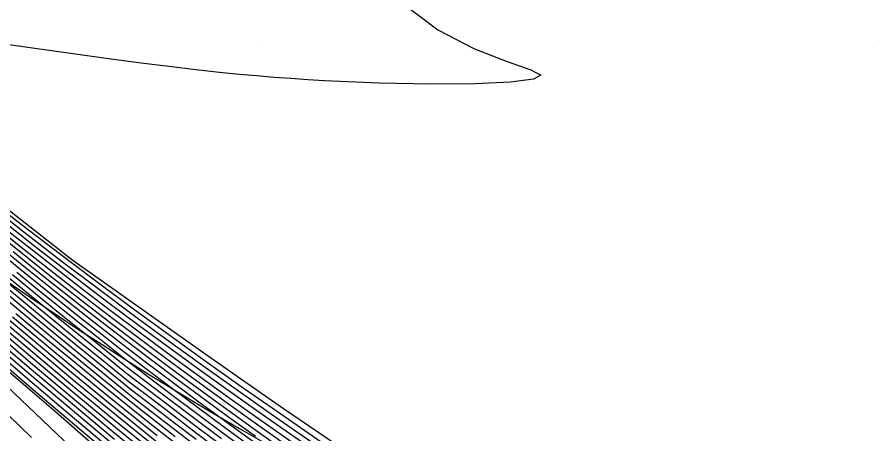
# Model space of a CAD drawing. Extents: x 2356077 to 2359823, y 225951 to 227822.
# Drawn here: x 2357969.97 to 2358003.98, y 226187.29 to 226203.86 of the extents above; entities that cross this region are included whole.
import ezdxf

# ---------------------------------------------------------------- set-up
doc = ezdxf.new("R2010")
doc.units = 0
for name, color, linetype in [('DTM Contours Major', 7, 'Continuous'), ('DTM Contours Minor', 7, 'Continuous'), ('Exist DTM Breakline', 7, 'Continuous'), ('Exist DTM Breakline Underwater', 7, 'Continuous'), ('Exist DTM Drainline', 7, 'Continuous'), ('PH Exist DTM Point', 7, 'Continuous')]:
    doc.layers.add(name, color=color, linetype=linetype)

msp = doc.modelspace()

# ---------------------------------------------------------------- linework, layer by layer
at = {"layer": 'DTM Contours Major'}
for points in [[(2357969.028, 226196.049), (2357970.741, 226194.701), (2357972.149, 226193.61), (2357973.621, 226192.49), (2357974.806, 226191.603), (2357976.04, 226190.694), (2357977.311, 226189.77), (2357978.607, 226188.84), (2357979.916, 226187.912), (2357981.665, 226186.694)], [(2357979.326, 226186.989), (2357978.255, 226187.767), (2357977.184, 226188.555), (2357976.119, 226189.349), (2357975.067, 226190.143), (2357974.034, 226190.934), (2357973.26, 226191.535), (2357971.753, 226192.724), (2357970.294, 226193.896), (2357969.584, 226194.48)], [(2357977.974, 226186.644), (2357977.089, 226187.312), (2357976.197, 226187.992), (2357975.301, 226188.685), (2357974.42, 226189.349), (2357973.394, 226190.188), (2357972.39, 226190.997), (2357971.392, 226191.81), (2357969.436, 226193.423)], [(2357973, 226186.848), (2357971.497, 226188.149), (2357966.49, 226192.455)], [(2357975.532, 226187.217), (2357974.787, 226187.812), (2357973.557, 226188.808), (2357972.304, 226189.837), (2357971.042, 226190.884), (2357969.788, 226191.935)], [(2357975.242, 226186.161), (2357973.771, 226187.373), (2357972.244, 226188.647), (2357970.689, 226189.958), (2357969.135, 226191.28)]]:
    msp.add_lwpolyline(points, dxfattribs=at)
at = {"layer": 'DTM Contours Minor'}
for points in [[(2357985.271, 226204.422), (2357986.677, 226203.354), (2357988.125, 226202.601), (2357989.418, 226202.096), (2357990.361, 226201.77), (2357990.757, 226201.555), (2357990.465, 226201.395), (2357989.556, 226201.282), (2357988.152, 226201.216), (2357986.373, 226201.201), (2357984.341, 226201.238), (2357982.177, 226201.331), (2357981.506, 226201.371), (2357980.834, 226201.416), (2357980.16, 226201.467), (2357979.482, 226201.524), (2357978.801, 226201.586), (2357978.115, 226201.653), (2357977.056, 226201.767), (2357975.984, 226201.893), (2357974.896, 226202.03), (2357973.791, 226202.176), (2357971.523, 226202.489), (2357969.255, 226202.807)], [(2357966.344, 226198.776), (2357971.64, 226194.628), (2357971.828, 226194.458), (2357972.026, 226194.317), (2357972.225, 226194.157), (2357977.38, 226190.511), (2357978.963, 226189.402), (2357980.549, 226188.301), (2357982.608, 226186.893)], [(2357969.226, 226196.115), (2357970.115, 226195.418), (2357971.824, 226194.096), (2357973.073, 226193.147), (2357974.735, 226191.907), (2357976.019, 226190.964), (2357977.345, 226190.005), (2357978.7, 226189.037), (2357980.073, 226188.07), (2357981.84, 226186.846)], [(2357969.478, 226196.131), (2357970.415, 226195.404), (2357972.016, 226194.181), (2357973.354, 226193.176), (2357974.645, 226192.22), (2357975.992, 226191.237), (2357977.385, 226190.235), (2357978.811, 226189.222), (2357980.259, 226188.208), (2357982.044, 226186.98)], [(2357968.448, 226195.846), (2357970.028, 226194.577), (2357971.269, 226193.585), (2357972.551, 226192.578), (2357973.883, 226191.549), (2357974.97, 226190.724), (2357976.087, 226189.889), (2357977.228, 226189.048), (2357978.381, 226188.208), (2357979.538, 226187.375), (2357981.232, 226186.173)], [(2357968.639, 226195.915), (2357970.251, 226194.627), (2357971.984, 226193.261), (2357973.184, 226192.332), (2357973.803, 226191.858), (2357974.919, 226191.016), (2357976.072, 226190.158), (2357977.252, 226189.291), (2357978.449, 226188.423), (2357979.653, 226187.561), (2357981.366, 226186.354)], [(2357969.656, 226195.327), (2357971.008, 226194.261), (2357972.604, 226193.021), (2357973.717, 226192.171), (2357974.865, 226191.309), (2357976.056, 226190.426), (2357977.279, 226189.533), (2357978.524, 226188.635), (2357979.778, 226187.742), (2357981.508, 226186.528)], [(2357979.227, 226186.791), (2357978.197, 226187.544), (2357977.164, 226188.308), (2357976.135, 226189.078), (2357975.114, 226189.852), (2357974.107, 226190.626), (2357973.285, 226191.268), (2357972.476, 226191.907), (2357970.895, 226193.174), (2357970.122, 226193.801), (2357969.359, 226194.432)], [(2357979.429, 226187.184), (2357978.316, 226187.989), (2357977.205, 226188.802), (2357976.103, 226189.619), (2357975.019, 226190.434), (2357973.959, 226191.241), (2357972.525, 226192.355), (2357971.143, 226193.449), (2357970.467, 226193.99), (2357969.811, 226194.527)], [(2357976.239, 226187.179), (2357974.641, 226188.433), (2357973.488, 226189.365), (2357972.335, 226190.304), (2357971.182, 226191.255), (2357970.037, 226192.207), (2357967.819, 226194.071)], [(2357977.049, 226186.815), (2357976.226, 226187.45), (2357974.578, 226188.729), (2357972.352, 226190.536), (2357971.251, 226191.44), (2357970.161, 226192.344), (2357968.044, 226194.116)], [(2357978.084, 226187.095), (2357977.126, 226187.81), (2357976.166, 226188.535), (2357974.248, 226190.004), (2357972.431, 226191.454), (2357971.534, 226192.177), (2357969.78, 226193.611)], [(2357979.13, 226186.592), (2357978.14, 226187.32), (2357977.145, 226188.059), (2357976.151, 226188.807), (2357975.161, 226189.56), (2357974.181, 226190.318), (2357973.311, 226191), (2357972.453, 226191.681), (2357970.772, 226193.036), (2357969.951, 226193.705)], [(2357977.069, 226187.063), (2357976.212, 226187.721), (2357975.347, 226188.392), (2357974.503, 226189.035), (2357973.424, 226189.915), (2357972.371, 226190.767), (2357971.322, 226191.625), (2357969.263, 226193.33)], [(2357978.029, 226186.869), (2357977.107, 226187.561), (2357976.182, 226188.264), (2357975.254, 226188.977), (2357974.329, 226189.679), (2357973.365, 226190.46), (2357972.41, 226191.226), (2357971.463, 226191.994), (2357969.608, 226193.516)], [(2357977.007, 226186.32), (2357975.486, 226187.511), (2357974.707, 226188.131), (2357973.522, 226189.087), (2357972.319, 226190.071), (2357971.112, 226191.07), (2357969.913, 226192.071)], [(2357975.653, 226186.6), (2357973.633, 226188.244), (2357972.276, 226189.366), (2357970.902, 226190.514), (2357969.533, 226191.668)], [(2357975.586, 226186.915), (2357974.869, 226187.491), (2357973.594, 226188.527), (2357972.289, 226189.602), (2357970.972, 226190.699), (2357969.661, 226191.801)], [(2357975.139, 226186.503), (2357973.721, 226187.668), (2357972.253, 226188.889), (2357970.76, 226190.143), (2357969.27, 226191.407)], [(2357975.044, 226186.837), (2357973.675, 226187.957), (2357972.263, 226189.128), (2357970.831, 226190.328), (2357969.403, 226191.537)], [(2357973.992, 226186.424), (2357972.251, 226187.889), (2357970.476, 226189.397), (2357968.701, 226190.919)], [(2357973.899, 226186.758), (2357972.239, 226188.151), (2357970.545, 226189.587), (2357968.851, 226191.035)], [(2357973.829, 226187.072), (2357972.238, 226188.402), (2357970.617, 226189.773), (2357968.995, 226191.156)], [(2357974.284, 226185.932), (2357972.431, 226187.49), (2357970.537, 226189.099), (2357968.643, 226190.726)], [(2357972.95, 226185.956), (2357968.148, 226190.522)], [(2357970.534, 226187.145), (2357968.766, 226188.854)]]:
    msp.add_lwpolyline(points, dxfattribs=at)
at = {"layer": 'Exist DTM Breakline'}
for points in [[(2357739.379, 226441.004), (2357819.613, 226359.102), (2357890.87, 226277.588), (2357993.999, 226180.096), (2358102.764, 226183.23), (2358191.473, 226205.9), (2358275.273, 226131.78), (2358421.38, 226152.319), (2358505.025, 226137.402), (2358547.118, 226053.573)], [(2357719.555, 226395.117), (2357791.559, 226318.918), (2357850.785, 226251.619), (2357976.144, 226133.407), (2357988.46, 226117.463)]]:
    msp.add_spline(points, degree=3, dxfattribs=at)
at = {"layer": 'Exist DTM Breakline Underwater'}
for points in [[(2357739.428, 226434.309), (2357811.723, 226357.465), (2357885.724, 226276.345), (2357991.789, 226172.502), (2358103.028, 226173.66), (2358191.056, 226197.408), (2358272.648, 226122.63), (2358421.22, 226141.688), (2358498.765, 226117.394), (2358527.12, 226046.782)], [(2357722.365, 226399.093), (2357796.501, 226325.142), (2357855.427, 226255.408), (2357974.836, 226142.381), (2357994.862, 226118.943)]]:
    msp.add_spline(points, degree=3, dxfattribs=at)
at = {"layer": 'Exist DTM Drainline'}
msp.add_spline([(2358002.822, 226157.077), (2358085.779, 226145.3), (2358186.306, 226180.964), (2358265.469, 226105.433), (2358430.76, 226108.273), (2358483.144, 226082.187), (2358495.873, 226067.413)], degree=3, dxfattribs=at)
at = {"layer": 'PH Exist DTM Point'}
for p, q in [((2357979.456, 226202.807), (2357979.456, 226202.807)), ((2358003.944, 226202.655), (2358003.944, 226202.655))]:
    msp.add_line(p, q, dxfattribs=at)

doc.saveas('drawing.dxf')
